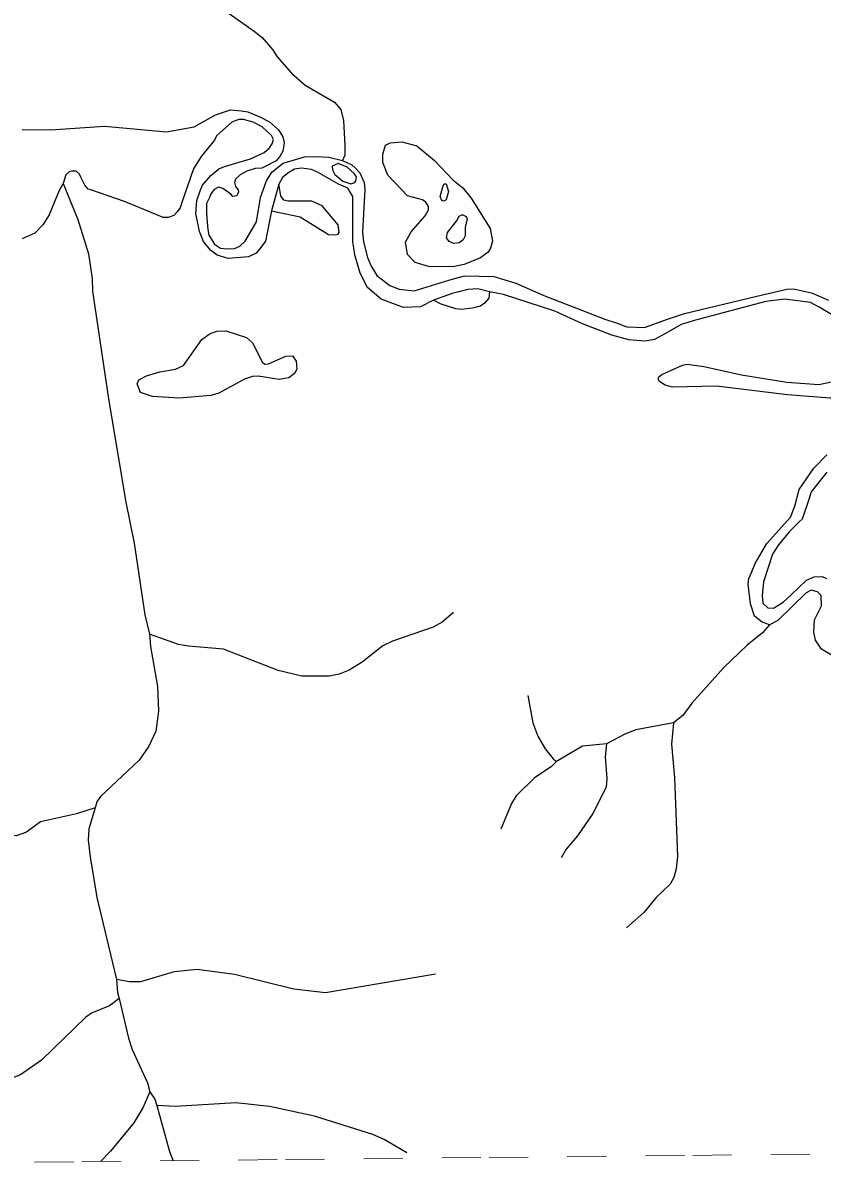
# Model space of a CAD drawing. Extents: x 346.5 to 372.4, y 7400.3 to 7428.2.
# Drawn here: x 348.77 to 350.815, y 7400.32 to 7403.257 of the extents above; entities that cross this region are included whole.
import ezdxf

# ---------------------------------------------------------------- set-up
doc = ezdxf.new("R2010")
doc.units = 0
doc.header["$LTSCALE"] = 0.032
doc.linetypes.add('MEDIUM_DASHED', pattern=[4.5, 3, -1.5])
doc.linetypes.add('SHORT_DASHED', pattern=[2.7, 1.5, -1.2])
for name, color, linetype, lineweight in [('1', 7, 'Continuous', 25), ('2', 7, 'Continuous', 25), ('24', 7, 'MEDIUM_DASHED', 25), ('53', 7, 'SHORT_DASHED', 13), ('7', 7, 'Continuous', 25)]:
    doc.layers.add(name, color=color, linetype=linetype, lineweight=lineweight)

msp = doc.modelspace()

# ---------------------------------------------------------------- linework, layer by layer
at = {"layer": '1'}
msp.add_lwpolyline([(349.0729, 7404.357), (349.0793, 7404.3522), (349.0824, 7404.3395), (349.0856, 7404.3029), (349.1637, 7403.6988), (349.2123, 7403.3513), (349.2259, 7403.3345), (349.2546, 7403.3114), (349.3622, 7403.2357), (349.3821, 7403.219), (349.4092, 7403.1887)], dxfattribs=at)
at = {"layer": '2'}
for points in [[(348.7684, 7402.9836), (348.8404, 7402.9833), (348.9789, 7402.9922), (349.1376, 7402.9782), (349.2081, 7402.9905), (349.2631, 7403.0218), (349.3011, 7403.0341), (349.3294, 7403.0315), (349.3462, 7403.0287), (349.3768, 7403.0162), (349.4014, 7403.0032), (349.4242, 7402.9829), (349.4354, 7402.9652), (349.439, 7402.9499), (349.4357, 7402.9284), (349.4278, 7402.9146), (349.4184, 7402.9035), (349.3918, 7402.8896), (349.3814, 7402.8847), (349.3644, 7402.8838), (349.3432, 7402.877), (349.3262, 7402.8682), (349.3144, 7402.8565), (349.3115, 7402.8482), (349.3144, 7402.8377), (349.3209, 7402.8294), (349.3215, 7402.8247), (349.3173, 7402.8144), (349.3074, 7402.8127), (349.3023, 7402.8179), (349.2815, 7402.833), (349.2715, 7402.8359), (349.2598, 7402.8306), (349.251, 7402.8194), (349.2479, 7402.8095), (349.2404, 7402.7942), (349.2398, 7402.7721), (349.241, 7402.756), (349.2431, 7402.7279), (349.2463, 7402.7131), (349.2607, 7402.6899), (349.2762, 7402.6802), (349.2922, 7402.6786), (349.3115, 7402.679), (349.3251, 7402.6851), (349.339, 7402.6981), (349.3677, 7402.7471), (349.378, 7402.8099), (349.3933, 7402.8521), (349.4071, 7402.8745), (349.4362, 7402.8979), (349.4907, 7402.9141), (349.5219, 7402.9147), (349.5533, 7402.9134), (349.5877, 7402.9041), (349.6117, 7402.8936), (349.6205, 7402.8854), (349.6328, 7402.873), (349.6437, 7402.848), (349.6453, 7402.8301), (349.6391, 7402.7207), (349.6417, 7402.6963)], [(350.8434, 7402.5074), (350.8076, 7402.5293), (350.7854, 7402.5412), (350.7197, 7402.5497), (350.6712, 7402.5435), (350.4917, 7402.496), (350.4551, 7402.485), (350.4149, 7402.4618), (350.3865, 7402.4459), (350.3615, 7402.4417), (350.3205, 7402.445), (350.2775, 7402.4572), (350.2024, 7402.4864), (350.1317, 7402.5185), (350.0005, 7402.5618), (349.9641, 7402.568), (349.9345, 7402.5762), (349.9092, 7402.574), (349.8857, 7402.5679), (349.869, 7402.5639), (349.8209, 7402.5467), (349.7873, 7402.5295), (349.7445, 7402.5284), (349.6866, 7402.5492), (349.6521, 7402.5795), (349.6332, 7402.6162), (349.6195, 7402.6631), (349.6147, 7402.6968), (349.6147, 7402.8126), (349.6015, 7402.8337), (349.5774, 7402.8438), (349.5241, 7402.8744), (349.5083, 7402.8813), (349.4829, 7402.8852), (349.4649, 7402.8827), (349.4506, 7402.8742), (349.4347, 7402.8611), (349.4255, 7402.8439), (349.4067, 7402.7754), (349.3911, 7402.6977), (349.3761, 7402.6781), (349.3673, 7402.6672), (349.3477, 7402.6582), (349.2954, 7402.654), (349.2671, 7402.6623), (349.2504, 7402.6749), (349.2326, 7402.697), (349.2218, 7402.7225), (349.2125, 7402.7689), (349.2152, 7402.8018), (349.2234, 7402.8268), (349.2298, 7402.841), (349.251, 7402.8659), (349.2716, 7402.8835), (349.2857, 7402.8894), (349.3522, 7402.9084), (349.3875, 7402.9252), (349.4014, 7402.937), (349.4084, 7402.947), (349.4113, 7402.9582), (349.4067, 7402.9689), (349.3822, 7402.9904), (349.3594, 7403.0029), (349.3348, 7403.0096), (349.3224, 7403.0092), (349.3045, 7403.0028), (349.266, 7402.9676), (349.2606, 7402.9566), (349.2263, 7402.9144), (349.2071, 7402.883), (349.1775, 7402.7997), (349.1729, 7402.7836), (349.1644, 7402.7724), (349.1564, 7402.7636), (349.1415, 7402.7583), (349.1294, 7402.7587), (349.113, 7402.7652), (349.0301, 7402.7998), (348.9438, 7402.8293), (348.9375, 7402.8311), (348.9285, 7402.8415), (348.9183, 7402.862)], [(348.9183, 7402.862), (348.9152, 7402.8691), (348.9068, 7402.8768), (348.8956, 7402.8774), (348.8889, 7402.8756), (348.8802, 7402.868), (348.8732, 7402.8459), (348.8626, 7402.8274), (348.8372, 7402.7655), (348.8208, 7402.7397), (348.8006, 7402.7188), (348.7682, 7402.7038)], [(349.6417, 7402.6963), (349.6523, 7402.6558), (349.6617, 7402.634), (349.6762, 7402.61), (349.7089, 7402.5846), (349.7327, 7402.5752), (349.7715, 7402.5712), (349.8606, 7402.598), (349.9005, 7402.6096), (349.9752, 7402.6074), (350.0317, 7402.5901), (350.1029, 7402.5588), (350.2595, 7402.4985), (350.2911, 7402.4884), (350.316, 7402.4788), (350.3608, 7402.477), (350.4194, 7402.498), (350.4637, 7402.5124), (350.6486, 7402.5575), (350.7252, 7402.5751), (350.7419, 7402.5759), (350.7883, 7402.5657), (350.8318, 7402.5473)], [(350.6282, 7401.8347), (350.6346, 7401.8495), (350.6438, 7401.8729), (350.6739, 7401.9242), (350.7342, 7401.9914), (350.7456, 7402.0195), (350.7568, 7402.062), (350.794, 7402.1169), (350.8276, 7402.1506)], [(350.8278, 7402.107), (350.7879, 7402.0566), (350.7815, 7402.0363), (350.7643, 7401.9862), (350.7567, 7401.9793), (350.7309, 7401.9537), (350.7037, 7401.9209), (350.6885, 7401.8971), (350.6651, 7401.8261), (350.6624, 7401.7909), (350.6642, 7401.7711), (350.6767, 7401.7591), (350.6912, 7401.7581), (350.7161, 7401.7738), (350.7363, 7401.7925), (350.7752, 7401.8303), (350.795, 7401.8386), (350.8153, 7401.8392), (350.8264, 7401.8342)], [(350.8681, 7401.621), (350.8135, 7401.6539), (350.7987, 7401.6767), (350.7947, 7401.697), (350.7961, 7401.7284), (350.8136, 7401.7643), (350.813, 7401.7909), (350.8041, 7401.8005), (350.7878, 7401.8043), (350.7745, 7401.7976), (350.702, 7401.7269), (350.6805, 7401.7162), (350.6623, 7401.7229), (350.6425, 7401.7378), (350.632, 7401.7698), (350.6259, 7401.8196), (350.6282, 7401.8347)]]:
    msp.add_lwpolyline(points, dxfattribs=at)
for points in [[(349.9175, 7402.8083), (349.9661, 7402.7302), (349.9716, 7402.6978), (349.9672, 7402.6803), (349.9611, 7402.6701), (349.9413, 7402.6554), (349.8998, 7402.6386), (349.8708, 7402.6321), (349.8078, 7402.6328), (349.7737, 7402.6438), (349.7542, 7402.6636), (349.7497, 7402.6953), (349.764, 7402.7221), (349.8, 7402.763), (349.8081, 7402.7786), (349.808, 7402.7864), (349.8012, 7402.7981), (349.7924, 7402.8038), (349.7545, 7402.8138), (349.7042, 7402.8671), (349.6911, 7402.8996), (349.6915, 7402.9204), (349.6981, 7402.944), (349.7104, 7402.95), (349.7403, 7402.9519), (349.778, 7402.9421), (349.8233, 7402.9047), (349.8708, 7402.8549), (349.8956, 7402.8341)], [(349.5624, 7402.881), (349.5686, 7402.8687), (349.5885, 7402.8518), (349.6098, 7402.8446), (349.6199, 7402.8483), (349.6225, 7402.8521), (349.624, 7402.8624), (349.6177, 7402.8711), (349.6001, 7402.8872), (349.577, 7402.8965), (349.562, 7402.8901)], [(349.8446, 7402.8372), (349.8484, 7402.8445), (349.8531, 7402.8449), (349.8596, 7402.8254), (349.8531, 7402.8035), (349.8475, 7402.8002), (349.8421, 7402.8024), (349.8381, 7402.8124)], [(349.88, 7402.7493), (349.8868, 7402.7617), (349.8942, 7402.7654), (349.8942, 7402.766), (349.9044, 7402.7612), (349.9072, 7402.7551), (349.9017, 7402.7328), (349.9024, 7402.7118), (349.8971, 7402.7012), (349.8863, 7402.6938), (349.8732, 7402.6923), (349.8608, 7402.697), (349.8542, 7402.7062), (349.8565, 7402.7204)], [(349.399, 7402.3838), (349.4429, 7402.4039), (349.4604, 7402.4045), (349.4696, 7402.3912), (349.4708, 7402.3701), (349.4654, 7402.3591), (349.4507, 7402.3484), (349.4257, 7402.3442), (349.3723, 7402.3523), (349.3579, 7402.3515), (349.3375, 7402.3449), (349.2716, 7402.3091), (349.2507, 7402.3032), (349.1699, 7402.2962), (349.1021, 7402.3004), (349.071, 7402.3107), (349.0622, 7402.3326), (349.0672, 7402.343), (349.0861, 7402.3535), (349.1208, 7402.3635), (349.1608, 7402.3706), (349.1811, 7402.3794), (349.228, 7402.4459), (349.2496, 7402.4615), (349.2672, 7402.4678), (349.2895, 7402.4683), (349.3426, 7402.4511), (349.3576, 7402.4378), (349.3829, 7402.3876), (349.3898, 7402.3828)], [(350.836, 7402.2959), (350.7272, 7402.3049), (350.5448, 7402.3269), (350.433, 7402.3239), (350.4138, 7402.3293), (350.3993, 7402.3391), (350.396, 7402.3451), (350.398, 7402.3509), (350.4057, 7402.3565), (350.4585, 7402.3809), (350.4699, 7402.3829), (350.5125, 7402.3774), (350.6094, 7402.3554), (350.7254, 7402.3368), (350.807, 7402.3314), (350.8442, 7402.3388), (350.8839, 7402.3382), (350.9137, 7402.3271), (350.9169, 7402.3162), (350.913, 7402.3067), (350.8869, 7402.2964)]]:
    msp.add_lwpolyline(points, close=True, dxfattribs=at)
at = {"layer": '24'}
msp.add_lwpolyline([(349.4067, 7402.7754), (349.4798, 7402.76), (349.5521, 7402.7149), (349.569, 7402.7138), (349.5768, 7402.7162), (349.5793, 7402.7202), (349.5768, 7402.7395), (349.5357, 7402.7885), (349.5092, 7402.8005), (349.4479, 7402.8003), (349.438, 7402.8029), (349.4303, 7402.8143), (349.4255, 7402.8439)], dxfattribs=at)
at = {"layer": '53'}
msp.add_lwpolyline([(346.8371, 7400.32), (347.3582, 7400.3254), (347.8792, 7400.3309), (348.4002, 7400.3363), (348.9213, 7400.3416), (349.4423, 7400.347), (349.9634, 7400.3523), (350.4844, 7400.3576), (351.0054, 7400.3629), (351.5265, 7400.3682), (352.0475, 7400.3735), (352.5685, 7400.3787), (353.0896, 7400.384), (353.6106, 7400.3892), (354.1316, 7400.3944), (354.6527, 7400.3995), (355.1737, 7400.4047), (355.6947, 7400.4098), (356.2158, 7400.4149), (356.7368, 7400.42), (357.2578, 7400.4251), (357.7789, 7400.4302), (358.2999, 7400.4352), (358.8209, 7400.4403)], dxfattribs=at)
at = {"layer": '7'}
for points in [[(349.4092, 7403.1887), (349.4211, 7403.1696), (349.4578, 7403.1282), (349.4921, 7403.0971), (349.5678, 7403.054), (349.5837, 7403.0349), (349.5909, 7403.007), (349.5941, 7402.9433), (349.5941, 7402.9178), (349.5877, 7402.9041)], [(348.8732, 7402.8459), (348.9111, 7402.7536), (348.9382, 7402.6659), (348.9478, 7402.6022), (348.9486, 7402.5703), (348.9892, 7402.2946), (349.0338, 7402.03), (349.0545, 7401.9248), (349.0824, 7401.7415), (349.0942, 7401.6916)], [(349.9641, 7402.568), (349.9623, 7402.552), (349.9511, 7402.5392), (349.9416, 7402.5312), (349.9208, 7402.5265), (349.8922, 7402.5233), (349.8778, 7402.5249), (349.8404, 7402.5368), (349.8209, 7402.5467)], [(349.8722, 7401.7471), (349.8427, 7401.7223), (349.8204, 7401.7096), (349.716, 7401.6737), (349.6913, 7401.6618), (349.6387, 7401.6203), (349.6053, 7401.5996), (349.5798, 7401.5892), (349.5543, 7401.5845), (349.4841, 7401.5845), (349.4236, 7401.5988), (349.2833, 7401.6538), (349.194, 7401.661), (349.1685, 7401.6658), (349.0942, 7401.6916)], [(350.6805, 7401.7162), (350.6628, 7401.6952), (350.6237, 7401.6634), (350.564, 7401.6068), (350.4819, 7401.5151), (350.4588, 7401.4833), (350.435, 7401.4652)], [(349.0942, 7401.6916), (349.0968, 7401.6602), (349.1143, 7401.5582), (349.1175, 7401.4944), (349.1103, 7401.4434), (349.092, 7401.4052), (349.0681, 7401.3693), (349.0386, 7401.3422), (348.9685, 7401.2761), (348.9597, 7401.2625), (348.9553, 7401.247)], [(350.0627, 7401.5351), (350.0754, 7401.4649), (350.0882, 7401.4307), (350.1065, 7401.398), (350.1268, 7401.3725), (350.1358, 7401.3656)], [(350.435, 7401.4652), (350.3384, 7401.4466), (350.3105, 7401.4362), (350.2635, 7401.411)], [(350.435, 7401.4652), (350.4301, 7401.4099), (350.4373, 7401.3239), (350.4452, 7401.123), (350.442, 7401.0912), (350.4357, 7401.0689), (350.4269, 7401.0521), (350.391, 7401.0178), (350.3592, 7400.9796), (350.3153, 7400.9405)], [(350.2635, 7401.411), (350.2022, 7401.4051), (350.1358, 7401.3656)], [(350.2635, 7401.411), (350.2603, 7401.3781), (350.2643, 7401.3223), (350.2627, 7401.3), (350.2284, 7401.233), (350.1894, 7401.1752), (350.1607, 7401.1414), (350.148, 7401.1191)], [(350.1358, 7401.3656), (350.1233, 7401.3534), (350.0786, 7401.3231), (350.0324, 7401.2777), (350.0204, 7401.2585), (349.9934, 7401.1924)], [(348.9553, 7401.247), (348.9071, 7401.2322), (348.8155, 7401.2115), (348.7796, 7401.1852), (348.7525, 7401.1756), (348.6537, 7401.182), (348.5899, 7401.1748), (348.5421, 7401.1565), (348.4991, 7401.1246), (348.4598, 7401.1047), (348.444, 7401.1013)], [(348.9553, 7401.247), (348.939, 7401.1932), (348.9374, 7401.1645), (348.9422, 7401.1215), (348.9597, 7401.0179), (349.0094, 7400.8076)], [(349.826, 7400.8218), (349.5447, 7400.774), (349.4634, 7400.7827), (349.312, 7400.821), (349.2163, 7400.8337), (349.1574, 7400.8274), (349.0713, 7400.8019), (349.0426, 7400.8019), (349.0094, 7400.8076)], [(349.0094, 7400.8076), (349.0123, 7400.7748), (349.0167, 7400.7595)], [(349.0167, 7400.7595), (348.9916, 7400.7405), (348.9454, 7400.7214), (348.931, 7400.7118), (348.8179, 7400.601), (348.7637, 7400.5636), (348.7206, 7400.5468), (348.6489, 7400.5325), (348.5772, 7400.5301), (348.5055, 7400.5405), (348.3971, 7400.5723), (348.3588, 7400.566), (348.3333, 7400.5469)], [(349.0167, 7400.7595), (349.0402, 7400.6576), (349.0498, 7400.6289), (349.0888, 7400.5429), (349.0953, 7400.5206)], [(349.0953, 7400.5206), (349.0769, 7400.4791), (349.0538, 7400.4409), (348.994, 7400.3683), (348.9688, 7400.3421)], [(349.0953, 7400.5206), (349.1076, 7400.5013), (349.1125, 7400.4855)], [(349.7527, 7400.3644), (349.6945, 7400.3986), (349.6658, 7400.4114), (349.516, 7400.4576), (349.4012, 7400.4823), (349.3152, 7400.4918), (349.1606, 7400.4831), (349.1125, 7400.4855)], [(349.1125, 7400.4855), (349.1454, 7400.3675), (349.1546, 7400.344)]]:
    msp.add_lwpolyline(points, dxfattribs=at)

doc.saveas('drawing.dxf')
